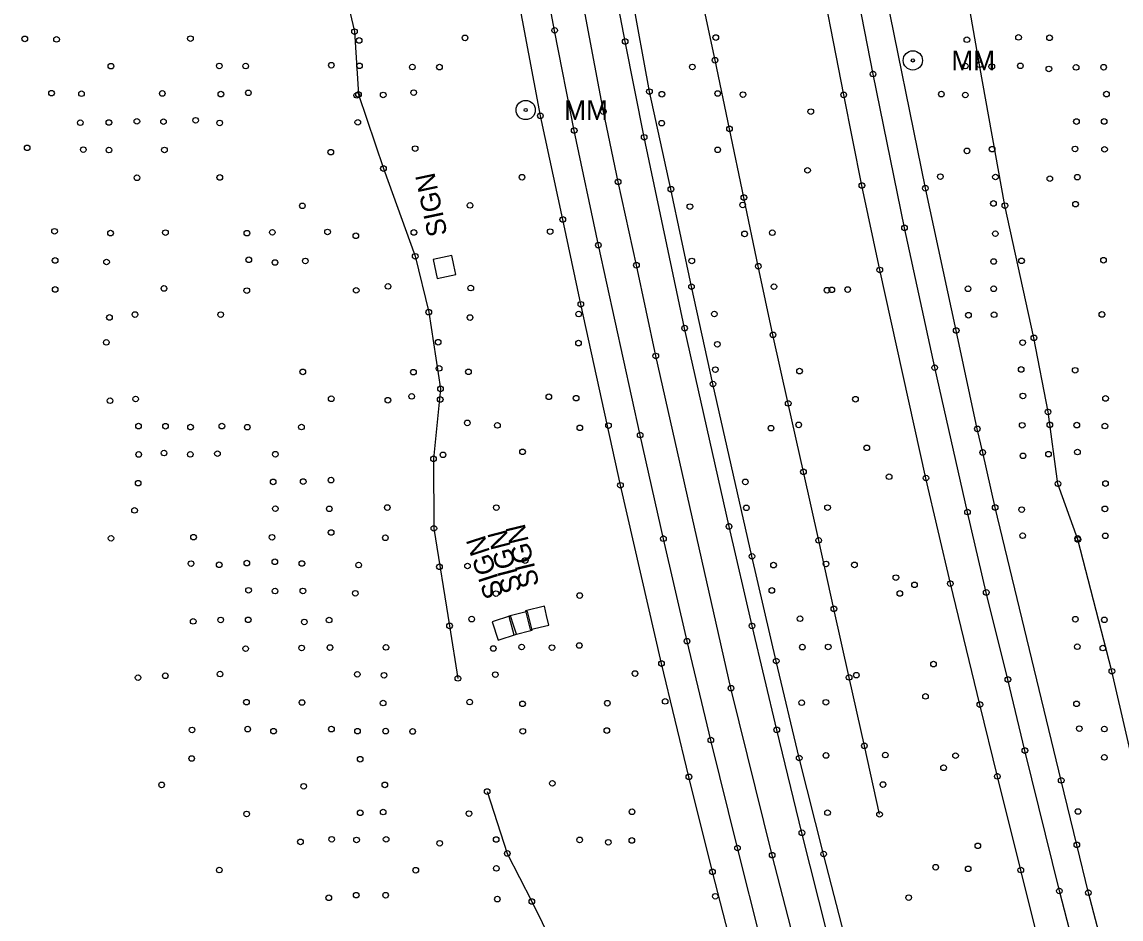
# Model space of a CAD drawing. Extents: x 20503438 to 20508873, y 7964251 to 7984667.
# Drawn here: x 20505337.8 to 20505729.2, y 7977192.3 to 7977511.9 of the extents above; entities that cross this region are included whole.
import ezdxf

# ---------------------------------------------------------------- set-up
doc = ezdxf.new("R2010")
doc.units = 0
for name, color, linetype in [('SurBreakLine', 7, 'Continuous'), ('SurDrainageArrowDown', 7, 'Continuous'), ('SurDrainageArrowUp', 7, 'Continuous'), ('SurEdgeRoadPaved', 7, 'Continuous'), ('SurEdgeShoulderPaved', 7, 'Continuous'), ('SurRoadPoints', 7, 'Continuous'), ('SurSurveyPoints', 7, 'Continuous')]:
    doc.layers.add(name, color=color, linetype=linetype)

msp = doc.modelspace()

# ---------------------------------------------------------------- linework, layer by layer
at = {"layer": 'SurBreakLine'}
for points in [[(20505702.74, 7977172.96), (20505693.54, 7977209.72), (20505685.2, 7977243.09), (20505678.98, 7977268.67), (20505668.45, 7977311.76), (20505659.77, 7977349.39), (20505643.32, 7977423.52), (20505636.94, 7977453.6), (20505630.47, 7977485.89), (20505620.43, 7977537.78), (20505604.78, 7977620.13), (20505598.18, 7977657.94), (20505593.67, 7977684.94), (20505582.73, 7977755.2), (20505579.38, 7977777.93), (20505577.33, 7977791.98), (20505571.32, 7977833.65), (20505567.32, 7977861.89), (20505560.98, 7977909.63), (20505556.82, 7977943.96), (20505552.87, 7977978.47), (20505546.05, 7978045.7)], [(20505621, 7977152.86), (20505604.98, 7977215.01), (20505590.31, 7977274.51), (20505563.53, 7977392.87), (20505556.63, 7977425.21), (20505550.12, 7977454.94), (20505544.87, 7977479.94), (20505527.25, 7977573.99), (20505521.39, 7977606.33), (20505509.32, 7977677.42), (20505498.21, 7977748.43), (20505483.28, 7977852.68), (20505478.77, 7977888.4), (20505466.7, 7977991.92), (20505463.05, 7978027.55)]]:
    msp.add_lwpolyline(points, dxfattribs=at)
at = {"layer": 'SurDrainageArrowDown'}
for points in [[(20505748.21, 7977193.29), (20505742.63, 7977213.06), (20505736.52, 7977234.9), (20505725.99, 7977280.52), (20505713.88, 7977327.5), (20505706.79, 7977347.37), (20505703.26, 7977372.92), (20505698.22, 7977399.33), (20505687.89, 7977446.43), (20505678.89, 7977496.64), (20505669.89, 7977547.69), (20505664.57, 7977573.19), (20505657.6, 7977599.18), (20505657.57, 7977623.02), (20505649.94, 7977631.12), (20505646.7, 7977632.62), (20505643.09, 7977632.08)], [(20505643.24, 7977229.57), (20505637.82, 7977253.97), (20505632.4, 7977278.37), (20505626.97, 7977302.78), (20505621.55, 7977327.18), (20505616.12, 7977351.59), (20505610.7, 7977375.99), (20505605.27, 7977400.4), (20505600.04, 7977424.84), (20505594.91, 7977449.31), (20505589.78, 7977473.78), (20505584.65, 7977498.25), (20505579.51, 7977522.71), (20505574.38, 7977547.18), (20505570, 7977568.06)], [(20505503.46, 7977237.67), (20505510.63, 7977215.62), (20505519.38, 7977198.5), (20505530.34, 7977176.29)]]:
    msp.add_lwpolyline(points, dxfattribs=at)
at = {"layer": 'SurDrainageArrowUp'}
msp.add_lwpolyline([(20505441.58, 7977599.83), (20505447.83, 7977581.87), (20505450.65, 7977559.76), (20505450.04, 7977534.57), (20505456.22, 7977508.44), (20505457.64, 7977486.03), (20505466.52, 7977459.64), (20505477.85, 7977428.39), (20505482.66, 7977408.47), (20505486.85, 7977381.17), (20505484.36, 7977356.21), (20505484.49, 7977331.46), (20505490.08, 7977296.7), (20505493.03, 7977278)], dxfattribs=at)
at = {"layer": 'SurEdgeRoadPaved'}
for points in [[(20505715.52, 7977170.61), (20505707.28, 7977202.25), (20505695, 7977252.29), (20505688.95, 7977277.6), (20505681.24, 7977308.63), (20505674.56, 7977337.27), (20505662.88, 7977388.71), (20505652.12, 7977438.53), (20505640.92, 7977493.31), (20505630.81, 7977545.04), (20505615.01, 7977629.59), (20505610.71, 7977655.46), (20505605.37, 7977685.15), (20505600.73, 7977714.49), (20505596.02, 7977745.1), (20505594.32, 7977756.34), (20505593.89, 7977759.15), (20505593.04, 7977764.76), (20505584.32, 7977824.64), (20505577.34, 7977875.08), (20505570.43, 7977929.81), (20505566.3, 7977965.9), (20505560.41, 7978020.83)], [(20505624.63, 7977187.2), (20505615.58, 7977223), (20505606.62, 7977259.66), (20505597.81, 7977296.68), (20505589.63, 7977332.14), (20505573.81, 7977402.79), (20505559.4, 7977470.78), (20505552.63, 7977504.94), (20505546.29, 7977537.77), (20505539.58, 7977574.35), (20505533.46, 7977608.75), (20505527.3, 7977644.15), (20505516.24, 7977712.18), (20505510.96, 7977745.54), (20505501.31, 7977811.8), (20505496.38, 7977847.32), (20505492.39, 7977879.09), (20505484.78, 7977942.17), (20505477.37, 7978006.84)], [(20505601.04, 7977184.16), (20505592.64, 7977217.57), (20505583.13, 7977256.03), (20505574.67, 7977291.27), (20505566.25, 7977327.77), (20505557.96, 7977364.71), (20505543.09, 7977432.36), (20505534.48, 7977473.22), (20505527.49, 7977508.89), (20505520.5, 7977546.16), (20505508.44, 7977613.06), (20505497.19, 7977679.37), (20505491.12, 7977717.01), (20505485.69, 7977753.34), (20505476.1, 7977820.74), (20505471.46, 7977854.08), (20505467.12, 7977888.06), (20505463.18, 7977920.65), (20505454.58, 7977996.31)]]:
    msp.add_lwpolyline(points, dxfattribs=at)
at = {"layer": 'SurEdgeShoulderPaved'}
for points in [[(20505601.72, 7977139.15), (20505583.71, 7977209.07), (20505575.33, 7977242.93), (20505565.57, 7977283.29), (20505550.94, 7977346.79), (20505536.84, 7977411.29), (20505530.41, 7977441.51), (20505522.43, 7977478.43), (20505509.67, 7977546.7), (20505497.51, 7977615.71), (20505491.52, 7977650.91), (20505480.28, 7977720.53), (20505474.86, 7977756.43), (20505470.13, 7977789.88), (20505464.4, 7977828.65), (20505459.75, 7977863.94), (20505455.67, 7977897.35), (20505450.99, 7977936.46), (20505443.13, 7978005.6)], [(20505641.05, 7977146.39), (20505623.31, 7977215.43), (20505614.62, 7977249.64), (20505606.42, 7977284.19), (20505597.79, 7977321.49), (20505583.89, 7977382.89), (20505576.25, 7977417.57), (20505568.92, 7977452.29), (20505561.28, 7977487.06), (20505548.69, 7977556.07), (20505541.57, 7977594.18), (20505535.02, 7977631.59), (20505524.12, 7977697.3), (20505514.01, 7977764.14), (20505504.07, 7977833.33), (20505499.51, 7977867.01), (20505491.05, 7977936.71), (20505486.93, 7977972.52), (20505483.11, 7978007.2)], [(20505723.21, 7977180.31), (20505717.62, 7977201.63), (20505713.5, 7977218.69), (20505707.95, 7977241.67), (20505684.42, 7977338.91), (20505679.97, 7977358.5), (20505678.06, 7977366.89), (20505670.55, 7977401.95), (20505659.55, 7977452.63), (20505644.31, 7977528.11), (20505628.78, 7977611.61), (20505621.83, 7977648.85), (20505617.19, 7977676.46), (20505608.11, 7977732.23), (20505604.47, 7977756.49), (20505597.82, 7977801.87), (20505586.54, 7977881.71), (20505582.49, 7977914.7), (20505579.6, 7977937.96), (20505576.26, 7977966.69), (20505572.62, 7978000.58)]]:
    msp.add_lwpolyline(points, dxfattribs=at)
at = {"layer": 'SurRoadPoints'}
for points in [[(20505491.6, 7977425.26), (20505491.6, 7977425.26), (20505490.89, 7977428.61), (20505484.19, 7977427.19), (20505485.61, 7977420.49), (20505492.31, 7977421.91), (20505491.6, 7977425.26)], [(20505512.85, 7977297.01), (20505512.85, 7977297.01), (20505511.8, 7977300.27), (20505505.28, 7977298.17), (20505507.38, 7977291.65), (20505513.9, 7977293.75), (20505512.85, 7977297.01)], [(20505518.69, 7977298.51), (20505518.69, 7977298.51), (20505517.83, 7977301.82), (20505511.2, 7977300.11), (20505512.91, 7977293.48), (20505519.54, 7977295.19), (20505518.69, 7977298.51)], [(20505524.64, 7977300.35), (20505524.64, 7977300.35), (20505523.84, 7977303.68), (20505517.18, 7977302.08), (20505518.78, 7977295.42), (20505525.44, 7977297.02), (20505524.64, 7977300.35)]]:
    msp.add_lwpolyline(points, dxfattribs=at)
for centre, radius in [((20505655.1, 7977498.18), 3.43), ((20505655.1, 7977498.18), 0.571), ((20505517.19, 7977480.5), 3.43), ((20505517.19, 7977480.5), 0.571)]:
    msp.add_circle(centre, radius, dxfattribs=at)
at = {"layer": 'SurSurveyPoints'}
for centre in [(20505456.22, 7977508.44), (20505527.49, 7977508.89), (20505338.77, 7977505.84), (20505350.08, 7977505.67), (20505397.78, 7977505.94), (20505457.85, 7977505.29), (20505495.6, 7977506.2), (20505552.63, 7977504.94), (20505584.9, 7977506.32), (20505674.35, 7977505.54), (20505692.74, 7977506.39), (20505703.79, 7977506.23), (20505369.45, 7977496.12), (20505408.04, 7977496.2), (20505417.46, 7977496.16), (20505447.96, 7977496.46), (20505458, 7977496.24), (20505476.82, 7977495.81), (20505486.47, 7977495.78), (20505576.55, 7977495.85), (20505584.65, 7977498.25), (20505673.77, 7977496.17), (20505678.89, 7977496.64), (20505683.2, 7977495.96), (20505693.39, 7977496.25), (20505703.55, 7977495.14), (20505713.24, 7977495.7), (20505723.05, 7977495.75), (20505640.92, 7977493.31), (20505561.28, 7977487.06), (20505348.31, 7977486.5), (20505358.98, 7977486.3), (20505387.74, 7977486.41), (20505408.62, 7977486.16), (20505418.41, 7977486.63), (20505457.03, 7977485.71), (20505457.64, 7977486.03), (20505466.44, 7977485.88), (20505477.31, 7977486.7), (20505565.7, 7977486.13), (20505585.58, 7977486.39), (20505594.58, 7977485.99), (20505630.47, 7977485.89), (20505665.25, 7977486.17), (20505673.77, 7977485.85), (20505724.06, 7977486.16), (20505544.87, 7977479.94), (20505618.74, 7977479.94), (20505358.55, 7977475.97), (20505368.72, 7977476.05), (20505378.7, 7977476.47), (20505388.18, 7977476.35), (20505399.61, 7977476.85), (20505408.2, 7977475.89), (20505457.38, 7977476.11), (20505522.43, 7977478.43), (20505565.64, 7977475.81), (20505713.37, 7977476.39), (20505723.24, 7977476.43), (20505534.48, 7977473.22), (20505589.78, 7977473.78), (20505559.4, 7977470.78), (20505339.61, 7977467.03), (20505359.62, 7977466.39), (20505368.76, 7977466.24), (20505388.52, 7977466.28), (20505447.76, 7977465.49), (20505477.82, 7977466.74), (20505585.58, 7977466.32), (20505674.37, 7977465.95), (20505683.33, 7977466.55), (20505712.87, 7977466.64), (20505723.38, 7977466.5), (20505466.52, 7977459.64), (20505378.72, 7977456.37), (20505408.22, 7977456.48), (20505515.88, 7977456.56), (20505617.59, 7977459.01), (20505664.9, 7977456.78), (20505684.51, 7977456.64), (20505703.88, 7977456.04), (20505713.69, 7977456.57), (20505550.12, 7977454.94), (20505568.92, 7977452.29), (20505636.94, 7977453.6), (20505659.55, 7977452.63), (20505594.91, 7977449.31), (20505437.64, 7977446.36), (20505497.37, 7977446.52), (20505575.68, 7977446.09), (20505594.48, 7977446.68), (20505683.81, 7977447.21), (20505687.89, 7977446.43), (20505713.05, 7977446.96), (20505530.41, 7977441.51), (20505349.37, 7977437.29), (20505369.31, 7977436.64), (20505388.88, 7977436.83), (20505417.89, 7977436.63), (20505426.95, 7977436.92), (20505446.61, 7977437.05), (20505477.36, 7977436.88), (20505525.9, 7977437.17), (20505595.16, 7977436.37), (20505605.02, 7977436.79), (20505652.12, 7977438.53), (20505684.48, 7977436.45), (20505456.69, 7977435.7), (20505543.09, 7977432.36), (20505477.85, 7977428.39), (20505349.58, 7977426.91), (20505367.9, 7977426.35), (20505418.55, 7977427.14), (20505427.9, 7977426.18), (20505438.7, 7977426.73), (20505556.63, 7977425.21), (20505576.36, 7977426.73), (20505600.04, 7977424.84), (20505683.87, 7977426.54), (20505693.81, 7977426.76), (20505723, 7977426.98), (20505643.32, 7977423.52), (20505349.6, 7977416.57), (20505388.35, 7977416.93), (20505468.17, 7977417.66), (20505497.62, 7977417.07), (20505576.25, 7977417.57), (20505605.62, 7977417.57), (20505626.24, 7977416.43), (20505631.89, 7977416.53), (20505674.75, 7977416.82), (20505683.91, 7977416.82), (20505417.84, 7977416.16), (20505456.82, 7977416.26), (20505624.52, 7977416.3), (20505536.84, 7977411.29), (20505368.92, 7977406.6), (20505378, 7977407.62), (20505408.57, 7977407.6), (20505482.66, 7977408.47), (20505497.37, 7977406.56), (20505536.08, 7977407.8), (20505584.41, 7977407.83), (20505674.9, 7977407.39), (20505684.05, 7977407.58), (20505722.44, 7977407.67), (20505573.81, 7977402.79), (20505670.55, 7977401.95), (20505367.81, 7977397.72), (20505486.01, 7977397.78), (20505536, 7977397.46), (20505585.48, 7977397.04), (20505605.27, 7977400.4), (20505694.2, 7977397.63), (20505698.22, 7977399.33), (20505563.53, 7977392.87), (20505437.79, 7977387.21), (20505477.2, 7977387.1), (20505486.36, 7977388.45), (20505496.81, 7977387.22), (20505584.76, 7977388), (20505614.74, 7977387.47), (20505662.88, 7977388.71), (20505693.68, 7977388.07), (20505712.92, 7977387.78), (20505583.89, 7977382.89), (20505378.24, 7977377.54), (20505447.93, 7977377.63), (20505476.59, 7977378.47), (20505486.74, 7977377.39), (20505486.85, 7977381.17), (20505525.44, 7977378.33), (20505535.15, 7977377.83), (20505634.65, 7977377.46), (20505694.3, 7977378.62), (20505723.73, 7977377.75), (20505369.15, 7977376.93), (20505468.11, 7977377.1), (20505610.7, 7977375.99), (20505703.26, 7977372.92), (20505379.28, 7977367.88), (20505388.89, 7977367.84), (20505397.82, 7977367.53), (20505408.97, 7977367.89), (20505418.02, 7977367.5), (20505437.32, 7977367.56), (20505496.4, 7977369.02), (20505507.12, 7977368.15), (20505536.48, 7977367.27), (20505546.68, 7977368.06), (20505604.59, 7977367.15), (20505614.44, 7977368.32), (20505678.06, 7977366.89), (20505694.06, 7977368.17), (20505703.89, 7977368.32), (20505713.48, 7977368.23), (20505723.49, 7977367.9), (20505557.96, 7977364.71), (20505379.35, 7977357.79), (20505388.38, 7977358.29), (20505397.73, 7977357.82), (20505407.4, 7977358.07), (20505428.02, 7977357.86), (20505516.07, 7977358.72), (20505638.69, 7977360.15), (20505679.97, 7977358.5), (20505703.41, 7977357.88), (20505713.72, 7977358.65), (20505484.36, 7977356.21), (20505487.71, 7977357.64), (20505694.33, 7977357.29), (20505616.12, 7977351.59), (20505379.15, 7977347.56), (20505427.25, 7977348.02), (20505437.94, 7977348.12), (20505447.86, 7977348.64), (20505550.94, 7977346.79), (20505595.43, 7977348), (20505646.65, 7977349.86), (20505659.77, 7977349.39), (20505706.79, 7977347.37), (20505723.72, 7977347.41), (20505428.03, 7977338.47), (20505447.24, 7977338.41), (20505467.88, 7977338.86), (20505506.71, 7977338.84), (20505595.8, 7977338.76), (20505624.72, 7977338.85), (20505684.42, 7977338.91), (20505693.86, 7977338.13), (20505723.51, 7977338.4), (20505377.86, 7977337.86), (20505674.56, 7977337.27), (20505484.49, 7977331.46), (20505589.63, 7977332.14), (20505369.48, 7977327.9), (20505398.88, 7977328.32), (20505426.85, 7977328.27), (20505447.88, 7977329.97), (20505467.21, 7977328.09), (20505566.25, 7977327.77), (20505621.55, 7977327.18), (20505694.21, 7977328.83), (20505713.81, 7977327.85), (20505713.88, 7977327.5), (20505723.64, 7977328.79), (20505397.99, 7977318.89), (20505417.86, 7977319.07), (20505427.84, 7977319.54), (20505437.47, 7977318.93), (20505517.03, 7977319.98), (20505597.79, 7977321.49), (20505624.17, 7977318.77), (20505408.02, 7977318.48), (20505457.68, 7977318.37), (20505486.48, 7977317.77), (20505496.47, 7977318.04), (20505605.48, 7977318.35), (20505634.29, 7977318.43), (20505649.06, 7977313.91), (20505655.69, 7977311.33), (20505668.45, 7977311.76), (20505418.47, 7977309.39), (20505427.92, 7977309.11), (20505437.84, 7977309.16), (20505456.49, 7977308.31), (20505506.6, 7977308.2), (20505536.44, 7977307.51), (20505604.87, 7977309.33), (20505650.46, 7977308.27), (20505681.24, 7977308.63), (20505497.96, 7977299.13), (20505614.91, 7977299.27), (20505626.97, 7977302.78), (20505712.99, 7977299.08), (20505398.76, 7977298.3), (20505408.57, 7977298.83), (20505418.35, 7977298.86), (20505438.34, 7977298.11), (20505447.17, 7977298.78), (20505490.08, 7977296.7), (20505597.81, 7977296.68), (20505723.31, 7977298.87), (20505574.67, 7977291.27), (20505417.44, 7977288.59), (20505437.39, 7977288.84), (20505447.46, 7977288.99), (20505467.42, 7977289.04), (20505505.66, 7977288.64), (20505515.74, 7977289.18), (20505526.56, 7977288.97), (20505536.29, 7977289.72), (20505615.74, 7977289.14), (20505624.95, 7977289.2), (20505713.66, 7977289.29), (20505722.78, 7977288.8), (20505606.42, 7977284.19), (20505408.31, 7977279.54), (20505457.2, 7977279.44), (20505556.13, 7977279.73), (20505565.57, 7977283.29), (20505662.45, 7977283.08), (20505725.99, 7977280.52), (20505379.12, 7977278.26), (20505388.82, 7977278.93), (20505466.74, 7977279.11), (20505493.03, 7977278), (20505506.35, 7977279.35), (20505632.4, 7977278.37), (20505634.99, 7977279.14), (20505688.95, 7977277.6), (20505590.31, 7977274.51), (20505659.61, 7977271.58), (20505417.73, 7977269.53), (20505437.54, 7977269.41), (20505466.41, 7977269.22), (20505497.26, 7977269.57), (20505516.07, 7977268.93), (20505546.28, 7977269.16), (20505566.87, 7977269.8), (20505615.5, 7977269.33), (20505624.11, 7977269.48), (20505678.98, 7977268.67), (20505713.4, 7977268.94), (20505418.17, 7977259.92), (20505447.99, 7977259.92), (20505714.39, 7977260.1), (20505723.32, 7977259.96), (20505398.35, 7977259.62), (20505427.38, 7977259.2), (20505457.29, 7977259.2), (20505467.32, 7977259.21), (20505476.92, 7977259.09), (20505516.15, 7977259.16), (20505546.1, 7977259.41), (20505583.13, 7977256.03), (20505606.62, 7977259.66), (20505637.82, 7977253.97), (20505695, 7977252.29), (20505398.21, 7977249.45), (20505458.24, 7977249.2), (20505614.62, 7977249.64), (20505624.14, 7977250.55), (20505645.27, 7977250.69), (20505670.3, 7977250.47), (20505723.31, 7977249.85), (20505666.04, 7977246.16), (20505526.7, 7977240.61), (20505575.33, 7977242.93), (20505685.2, 7977243.09), (20505707.95, 7977241.67), (20505387.52, 7977240.05), (20505438.13, 7977239.55), (20505467.02, 7977240.05), (20505503.46, 7977237.67), (20505644.44, 7977240.17), (20505417.79, 7977229.71), (20505458.25, 7977230.11), (20505466.43, 7977230.39), (20505496.98, 7977229.82), (20505555.07, 7977230.48), (20505624.71, 7977230.14), (20505643.24, 7977229.57), (20505713.93, 7977230.57), (20505448.08, 7977220.68), (20505615.58, 7977223), (20505436.96, 7977219.75), (20505456.94, 7977220.44), (20505467.47, 7977220.66), (20505486.57, 7977219.24), (20505506.68, 7977220.59), (20505536.4, 7977220.45), (20505546.62, 7977219.61), (20505555, 7977220.26), (20505592.64, 7977217.57), (20505678.25, 7977218.35), (20505713.5, 7977218.69), (20505510.63, 7977215.62), (20505604.98, 7977215.01), (20505623.31, 7977215.43), (20505408.05, 7977209.71), (20505478.03, 7977209.66), (20505506.74, 7977210.31), (20505583.71, 7977209.07), (20505663.25, 7977210.72), (20505674.8, 7977210.14), (20505693.54, 7977209.72), (20505707.28, 7977202.25), (20505717.62, 7977201.63), (20505447.05, 7977199.84), (20505456.83, 7977200.76), (20505467.29, 7977200.75), (20505507.09, 7977199.35), (20505519.38, 7977198.5), (20505584.74, 7977200.37), (20505653.63, 7977199.89)]:
    msp.add_circle(centre, 1, dxfattribs=at)

# ---------------------------------------------------------------- texts
at = {"layer": 'SurRoadPoints'}
for s, rotation, p in [('MM', 360, (20505668.81, 7977494.68)), ('MM', 360, (20505530.9, 7977477)), ('SIGN', 101.9698, (20505489.35, 7977436.24)), ('SIGN', 103.5117, (20505522.09, 7977311.27)), ('SIGN', 107.8696, (20505509.48, 7977307.7)), ('SIGN', 104.4927, (20505515.95, 7977309.38))]:
    msp.add_text(s, height=6.995, rotation=rotation, dxfattribs=at).set_placement(p)

doc.saveas('drawing.dxf')
